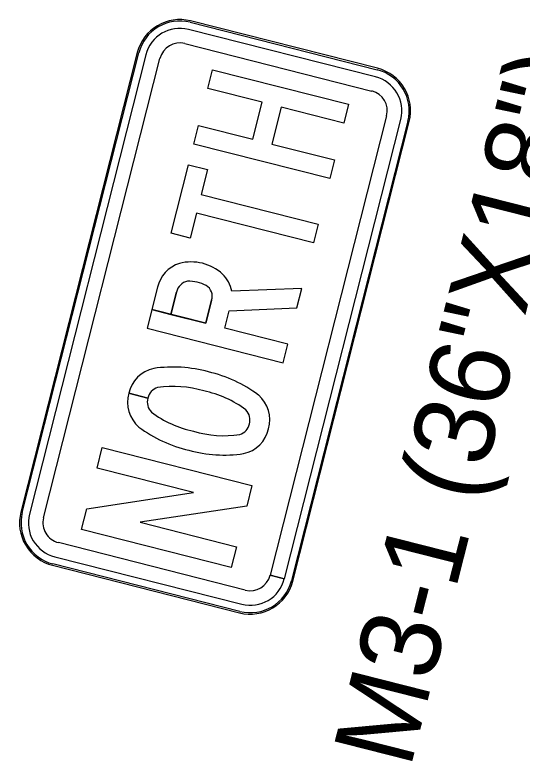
# Model space of a CAD drawing. Extents: x 670257 to 671518, y 737783 to 738188.
# Drawn here: x 670260.115 to 670261.699, y 738138.946 to 738141.276 of the extents above; entities that cross this region are included whole.
import ezdxf

# ---------------------------------------------------------------- set-up
doc = ezdxf.new("R2010")
doc.units = 0
doc.layers.add('GSCOLORFILL', color=7, linetype='Continuous')
doc.layers.add('R_SIGN_ANNOT', color=7, linetype='Continuous')

msp = doc.modelspace()

# ---------------------------------------------------------------- linework, layer by layer
at = {"layer": 'GSCOLORFILL'}
for p, q in [((670260.6627, 738141.2531), (670260.6627, 738141.2531)), ((670260.6627, 738141.2531), (670261.2468, 738141.105)), ((670261.248, 738141.1094), (670260.6638, 738141.2575)), ((670261.248, 738141.1094), (670260.6638, 738141.2575)), ((670261.2412, 738141.0828), (670260.6571, 738141.231)), ((670260.6459, 738141.1867), (670261.23, 738141.0385)), ((670260.4974, 738141.1584), (670260.1336, 738139.724)), ((670260.4974, 738141.1584), (670260.1336, 738139.724)), ((670260.138, 738139.7229), (670260.5018, 738141.1573)), ((670260.524, 738141.1516), (670260.1602, 738139.7173)), ((670260.2044, 738139.7061), (670260.5682, 738141.1404)), ((670260.5018, 738141.1573), (670260.5018, 738141.1573)), ((670261.2468, 738141.105), (670261.2468, 738141.1049)), ((670261.2762, 738140.9609), (670260.9126, 738139.5269)), ((670260.9568, 738139.5157), (670261.3205, 738140.9496)), ((670261.3426, 738140.944), (670260.9788, 738139.5098)), ((670260.9833, 738139.5086), (670261.347, 738140.9429)), ((670260.9833, 738139.5086), (670261.347, 738140.9429)), ((670261.3426, 738140.944), (670261.3426, 738140.944)), ((670261.0115, 738140.4223), (670260.7923, 738140.4135)), ((670260.5306, 738140.0795), (670260.4708, 738140.0947)), ((670260.4708, 738140.0947), (670260.5306, 738140.0795)), ((670260.5306, 738140.0795), (670260.4708, 738140.0947)), ((670260.4708, 738140.0947), (670260.5306, 738140.0795)), ((670260.1381, 738139.7229), (670260.138, 738139.7229)), ((670260.8348, 738139.4803), (670260.2507, 738139.6284)), ((670260.2394, 738139.5841), (670260.8236, 738139.436)), ((670260.2327, 738139.5576), (670260.8168, 738139.4094)), ((670260.8179, 738139.4138), (670260.2338, 738139.562)), ((670260.2338, 738139.562), (670260.2338, 738139.562)), ((670260.9567, 738139.5153), (670260.9125, 738139.5265)), ((670260.9126, 738139.5269), (670260.9568, 738139.5157)), ((670260.9788, 738139.5098), (670260.9833, 738139.5086)), ((670260.9833, 738139.5086), (670260.9788, 738139.5097)), ((670260.9788, 738139.5097), (670260.9788, 738139.5097)), ((670260.8179, 738139.4139), (670260.8179, 738139.4138))]:
    msp.add_line(p, q, dxfattribs=at)
for points in [[(670260.6736, 738140.8726), (670260.6885, 738140.9312), (670260.8584, 738140.8881), (670260.8876, 738141.0033), (670260.7177, 738141.0464), (670260.7325, 738141.1049), (670261.1573, 738140.9972), (670261.1425, 738140.9386), (670260.9471, 738140.9882), (670260.9179, 738140.873), (670261.1133, 738140.8234), (670261.0984, 738140.7649)], [(670260.6736, 738140.8726), (670260.6885, 738140.9312), (670260.8584, 738140.8881), (670260.8876, 738141.0033), (670260.7177, 738141.0464), (670260.7325, 738141.1049), (670261.1573, 738140.9972), (670261.1425, 738140.9386), (670260.9471, 738140.9882), (670260.9179, 738140.873), (670261.1133, 738140.8234), (670261.0984, 738140.7649)], [(670260.6736, 738140.8726), (670260.6885, 738140.9312), (670260.8584, 738140.8881), (670260.8876, 738141.0033), (670260.7177, 738141.0464), (670260.7325, 738141.1049), (670261.1573, 738140.9972), (670261.1425, 738140.9386), (670260.9471, 738140.9882), (670260.9179, 738140.873), (670261.1133, 738140.8234), (670261.0984, 738140.7649)], [(670260.6822, 738140.6569), (670260.6626, 738140.5795), (670260.6031, 738140.5946), (670260.6572, 738140.8081), (670260.7167, 738140.793), (670260.6971, 738140.7156), (670261.0624, 738140.6229), (670261.0475, 738140.5643)], [(670260.6822, 738140.6569), (670260.6626, 738140.5795), (670260.6031, 738140.5946), (670260.6572, 738140.8081), (670260.7167, 738140.793), (670260.6971, 738140.7156), (670261.0624, 738140.6229), (670261.0475, 738140.5643)], [(670260.6822, 738140.6569), (670260.6626, 738140.5795), (670260.6031, 738140.5946), (670260.6572, 738140.8081), (670260.7167, 738140.793), (670260.6971, 738140.7156), (670261.0624, 738140.6229), (670261.0475, 738140.5643)], [(670260.3396, 738139.7339), (670260.6728, 738139.7845), (670260.3718, 738139.8609), (670260.3881, 738139.9253), (670260.8554, 738139.8068), (670260.8391, 738139.7423), (670260.5066, 738139.6919), (670260.807, 738139.6157), (670260.7906, 738139.5512), (670260.3233, 738139.6698)], [(670260.3396, 738139.7339), (670260.6728, 738139.7845), (670260.3718, 738139.8609), (670260.3881, 738139.9253), (670260.8554, 738139.8068), (670260.8391, 738139.7423), (670260.5066, 738139.6919), (670260.807, 738139.6157), (670260.7906, 738139.5512), (670260.3233, 738139.6698)], [(670260.3396, 738139.7339), (670260.6728, 738139.7845), (670260.3718, 738139.8609), (670260.3881, 738139.9253), (670260.8554, 738139.8068), (670260.8391, 738139.7423), (670260.5066, 738139.6919), (670260.807, 738139.6157), (670260.7906, 738139.5512), (670260.3233, 738139.6698)]]:
    msp.add_lwpolyline(points, close=True, dxfattribs=at)
for points in [[(670260.5603, 738140.4257), (670260.5278, 738140.2977), (670260.9526, 738140.19), (670260.9675, 738140.2486), (670260.7708, 738140.2985), (670260.7845, 738140.3526), (670260.996, 738140.3611), (670261.0115, 738140.4223)], [(670260.5603, 738140.4257), (670260.5427, 738140.3563), (670260.6021, 738140.3412), (670260.6197, 738140.4106)], [(670260.5603, 738140.4257), (670260.5427, 738140.3563), (670260.6021, 738140.3412), (670260.6197, 738140.4106)], [(670260.9526, 738140.19), (670260.9675, 738140.2486), (670260.7708, 738140.2985), (670260.7845, 738140.3526), (670260.996, 738140.3611), (670261.0115, 738140.4223), (670260.7923, 738140.4135)], [(670260.9526, 738140.19), (670260.9675, 738140.2486), (670260.7708, 738140.2985), (670260.7845, 738140.3526), (670260.996, 738140.3611), (670261.0115, 738140.4223), (670260.7923, 738140.4135)], [(670260.6197, 738140.4106), (670260.6021, 738140.3412), (670260.7113, 738140.3135), (670260.7295, 738140.3851)], [(670260.7295, 738140.3851), (670260.7113, 738140.3135), (670260.5427, 738140.3563), (670260.5278, 738140.2977), (670260.9526, 738140.19)], [(670260.7295, 738140.3851), (670260.7113, 738140.3135), (670260.5427, 738140.3563), (670260.5278, 738140.2977), (670260.9526, 738140.19)]]:
    msp.add_lwpolyline(points, dxfattribs=at)
for centre, major_axis, ratio, start_param, end_param in [((670260.6302, 738141.1247), (0.0337, 0.1328), 0.999584, 0, 1.570796), ((670260.6302, 738141.1247), (0.0337, 0.1328), 0.999584, 0, 1.570796), ((670260.6302, 738141.1247), (0.0326, 0.1284), 0.999584, 0, 1.570796), ((670260.6302, 738141.1247), (0.0269, 0.1062), 0.999584, 0, 1.570796), ((670260.6302, 738141.1247), (0.0157, 0.062), 0.999584, 0, 1.570796), ((670261.2143, 738140.9766), (0.0326, 0.1284), 0.999584, 4.712389, 6.283185), ((670261.2143, 738140.9766), (0.0337, 0.1328), 0.999584, 4.712389, 6.283185), ((670261.2143, 738140.9766), (0.0337, 0.1328), 0.999584, 4.712389, 6.283185), ((670261.2143, 738140.9766), (0.0269, 0.1062), 0.999584, 4.712389, 6.283185), ((670261.2143, 738140.9766), (0.0157, 0.062), 0.999584, 4.712389, 6.283185), ((670260.6662, 738140.3607), (-0.1417, 0.0359), 0.98541, 4.22428, 5.21411), ((670260.6662, 738140.3607), (-0.1417, 0.0359), 0.98541, 4.22428, 5.21411), ((670260.6662, 738140.3607), (-0.1417, 0.0359), 0.98541, 4.22428, 5.21411), ((670260.6629, 738140.4018), (-0.1021, 0.0259), 0.98541, 5.284461, 6.303565), ((670260.6629, 738140.4018), (-0.1021, 0.0259), 0.98541, 5.284461, 6.303565), ((670260.6629, 738140.4018), (-0.1021, 0.0259), 0.98541, 5.284461, 6.303565), ((670260.6901, 738140.3954), (-0.1009, 0.0256), 0.98541, 3.569693, 4.167803), ((670260.6901, 738140.3954), (-0.1009, 0.0256), 0.98541, 3.569693, 4.167803), ((670260.6901, 738140.3954), (-0.1009, 0.0256), 0.98541, 3.569693, 4.167803), ((670260.6638, 738140.401), (-0.0438, 0.0111), 0.98541, 5.168949, 6.317293), ((670260.6638, 738140.401), (-0.0438, 0.0111), 0.98541, 5.168949, 6.317293), ((670260.6638, 738140.401), (-0.0438, 0.0111), 0.98541, 5.168949, 6.317293), ((670260.6595, 738140.3331), (-0.1097, 0.0278), 0.98541, 4.469957, 5.002454), ((670260.6595, 738140.3331), (-0.1097, 0.0278), 0.98541, 4.469957, 5.002454), ((670260.6595, 738140.3331), (-0.1097, 0.0278), 0.98541, 4.469957, 5.002454), ((670260.6921, 738140.398), (-0.0384, 0.0097), 0.98541, 3.056737, 4.417555), ((670260.6921, 738140.398), (-0.0384, 0.0097), 0.98541, 3.056737, 4.417555), ((670260.6921, 738140.398), (-0.0384, 0.0097), 0.98541, 3.056737, 4.417555), ((670260.6113, 738139.766), (-0.4028, 0.1022), 0.987317, 4.692766, 5.109028), ((670260.6113, 738139.766), (-0.4028, 0.1022), 0.987317, 4.692766, 5.109028), ((670260.6113, 738139.766), (-0.4028, 0.1022), 0.987317, 4.692766, 5.109028), ((670260.5717, 738140.0727), (-0.1001, 0.0254), 0.987317, 5.182411, 6.318105), ((670260.5717, 738140.0727), (-0.1001, 0.0254), 0.987317, 5.182411, 6.317893), ((670260.5717, 738140.0727), (-0.1001, 0.0254), 0.987317, 5.182411, 6.317893), ((670260.6271, 738139.762), (-0.4028, 0.1022), 0.987317, 4.31575, 4.732012), ((670260.6271, 738139.762), (-0.4028, 0.1022), 0.987317, 4.31575, 4.732012), ((670260.6271, 738139.762), (-0.4028, 0.1022), 0.987317, 4.31575, 4.732012), ((670260.574, 738140.0709), (-0.0428, 0.0109), 0.987317, 5.258281, 6.33678), ((670260.574, 738140.0709), (-0.0428, 0.0109), 0.987317, 5.258281, 6.336283), ((670260.574, 738140.0709), (-0.0428, 0.0109), 0.987317, 5.258281, 6.336283), ((670260.6115, 738139.7937), (-0.3164, 0.0802), 0.987317, 4.667051, 5.113562), ((670260.6115, 738139.7937), (-0.3164, 0.0802), 0.987317, 4.667051, 5.113562), ((670260.6115, 738139.7937), (-0.3164, 0.0802), 0.987317, 4.667051, 5.113562), ((670260.57, 738140.0658), (-0.1001, 0.0254), 0.987317, 6.248265, 7.383959), ((670260.57, 738140.0658), (-0.1001, 0.0254), 0.987317, 6.248265, 7.383959), ((670260.57, 738140.0658), (-0.1001, 0.0254), 0.987317, 6.248265, 7.383959), ((670260.6402, 738139.7865), (-0.3164, 0.0802), 0.987317, 4.311216, 4.757727), ((670260.6402, 738139.7865), (-0.3164, 0.0802), 0.987317, 4.311216, 4.757727), ((670260.6402, 738139.7865), (-0.3164, 0.0802), 0.987317, 4.311216, 4.757727), ((670260.8081, 738140.0128), (-0.1001, 0.0254), 0.987317, 3.106673, 4.242367), ((670260.8081, 738140.0128), (-0.1001, 0.0254), 0.987317, 3.106673, 4.242367), ((670260.8081, 738140.0128), (-0.1001, 0.0254), 0.987317, 3.106673, 4.242367), ((670260.5728, 738140.0664), (-0.0428, 0.0109), 0.987317, 6.22959, 7.30809), ((670260.5728, 738140.0664), (-0.0428, 0.0109), 0.987317, 6.22959, 7.30809), ((670260.5728, 738140.0664), (-0.0428, 0.0109), 0.987317, 6.22959, 7.30809), ((670260.8053, 738140.0122), (-0.0428, 0.0109), 0.987317, 3.087997, 4.166497), ((670260.8053, 738140.0122), (-0.0428, 0.0109), 0.987317, 3.087997, 4.166497), ((670260.8053, 738140.0122), (-0.0428, 0.0109), 0.987317, 3.087997, 4.166497), ((670260.7379, 738140.2922), (-0.3164, 0.0802), 0.987317, 1.169623, 1.616135), ((670260.7379, 738140.2922), (-0.3164, 0.0802), 0.987317, 1.169623, 1.616135), ((670260.7379, 738140.2922), (-0.3164, 0.0802), 0.987317, 1.169623, 1.616135), ((670260.8042, 738140.0077), (-0.0428, 0.0109), 0.987317, 2.116688, 3.195188), ((670260.8042, 738140.0077), (-0.0428, 0.0109), 0.987317, 2.116688, 3.195188), ((670260.8042, 738140.0077), (-0.0428, 0.0109), 0.987317, 2.116688, 3.195188), ((670260.751, 738140.3166), (-0.4028, 0.1022), 0.987317, 1.174158, 1.59042), ((670260.751, 738140.3166), (-0.4028, 0.1022), 0.987317, 1.174158, 1.59042), ((670260.751, 738140.3166), (-0.4028, 0.1022), 0.987317, 1.174158, 1.59042), ((670260.7666, 738140.2849), (-0.3164, 0.0802), 0.987317, 1.525458, 1.97197), ((670260.7666, 738140.2849), (-0.3164, 0.0802), 0.987317, 1.525458, 1.97197), ((670260.7666, 738140.2849), (-0.3164, 0.0802), 0.987317, 1.525458, 1.97197), ((670260.8064, 738140.0059), (-0.1001, 0.0254), 0.987317, 2.040819, 3.176513), ((670260.8064, 738140.0059), (-0.1001, 0.0254), 0.987317, 2.040819, 3.176513), ((670260.8064, 738140.0059), (-0.1001, 0.0254), 0.987317, 2.040819, 3.176513), ((670260.7668, 738140.3126), (-0.4028, 0.1022), 0.987317, 1.551173, 1.967435), ((670260.7668, 738140.3126), (-0.4028, 0.1022), 0.987317, 1.551173, 1.967435), ((670260.7668, 738140.3126), (-0.4028, 0.1022), 0.987317, 1.551173, 1.967435), ((670260.2664, 738139.6904), (0.0337, 0.1328), 0.999584, 1.570796, 3.141593), ((670260.2664, 738139.6904), (0.0337, 0.1328), 0.999584, 1.570796, 3.141593), ((670260.2664, 738139.6904), (0.0326, 0.1284), 0.999584, 1.570796, 3.141593), ((670260.2664, 738139.6904), (0.0269, 0.1062), 0.999584, 1.570796, 3.141593), ((670260.2664, 738139.6904), (0.0157, 0.062), 0.999584, 1.570796, 3.141593), ((670260.8505, 738139.5422), (0.0337, 0.1328), 0.999584, 3.141593, 4.712389), ((670260.8505, 738139.5422), (0.0337, 0.1328), 0.999584, 3.141593, 4.712389), ((670260.8505, 738139.5422), (0.0326, 0.1284), 0.999584, 3.141593, 4.712389), ((670260.8505, 738139.5422), (0.0269, 0.1062), 0.999584, 3.141593, 4.712389), ((670260.8505, 738139.5422), (0.0157, 0.062), 0.999584, 3.141593, 4.712389)]:
    msp.add_ellipse(centre, major_axis=major_axis, ratio=ratio, start_param=start_param, end_param=end_param, dxfattribs=at)

# ---------------------------------------------------------------- texts
at = {"layer": 'R_SIGN_ANNOT'}
msp.add_text('M3-1 (36"X18")', height=0.25, rotation=75.7686, dxfattribs=at).set_placement((670261.3498, 738138.9198))

doc.saveas('drawing.dxf')
